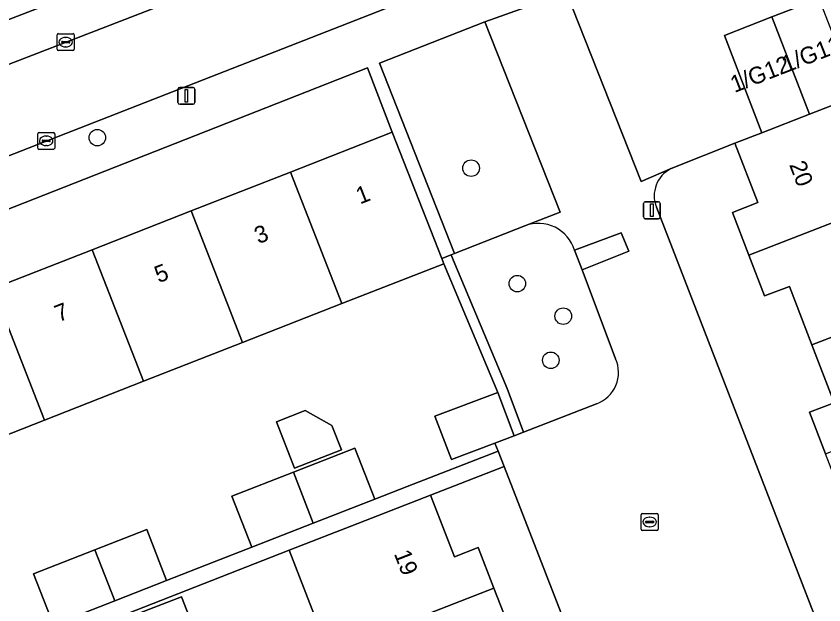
# Model space of a CAD drawing. Extents: x 159680 to 160786, y 387323 to 388340.
# Drawn here: x 160160.13 to 160207.9, y 387603.88 to 387638.69 of the extents above; entities that cross this region are included whole.
import ezdxf

# ---------------------------------------------------------------- set-up
doc = ezdxf.new("R2010")
doc.units = 0
for name, color, linetype in [('IMGEO_Boom', 7, 'Continuous'), ('IMGEO_Erf', 7, 'Continuous'), ('IMGEO_Groenvoorziening', 7, 'Continuous'), ('IMGEO_Haag', 7, 'Continuous'), ('IMGEO_Kolk', 7, 'Continuous'), ('IMGEO_Lichtmast', 7, 'Continuous'), ('IMGEO_Pand', 7, 'Continuous'), ('IMGEO_Pand_nummerreeks', 7, 'Continuous'), ('IMGEO_Parkeervlak_open', 7, 'Continuous'), ('IMGEO_Rijbaan_lokaal_open', 7, 'Continuous'), ('IMGEO_Voetpad_open', 7, 'Continuous')]:
    doc.layers.add(name, color=color, linetype=linetype)

msp = doc.modelspace()

# ---------------------------------------------------------------- linework, layer by layer
at = {"layer": 'IMGEO_Boom'}
for centre in [(160164.927, 387631.509), (160187.037, 387629.702), (160189.771, 387622.874), (160192.488, 387620.95), (160191.75, 387618.34)]:
    msp.add_circle(centre, 0.489, dxfattribs=at)
at = {"layer": 'IMGEO_Erf'}
for points in [[(160133.717, 387617.078), (160135.126, 387613.344), (160141.147, 387615.699), (160147.015, 387617.993), (160152.882, 387620.288), (160158.75, 387622.583), (160164.617, 387624.877), (160170.484, 387627.171), (160176.351, 387629.466), (160182.376, 387631.822), (160180.916, 387635.628)], [(160179.364, 387613.048), (160176.584, 387611.961), (160175.517, 387614.692), (160177.229, 387615.362), (160178.807, 387614.475)], [(160168.505, 387599.787), (160167.142, 387603.278), (160169.908, 387604.358), (160171.271, 387600.866)]]:
    msp.add_lwpolyline(points, close=True, dxfattribs=at)
for points in [[(160216.329, 387595.766), (160215, 387599.184), (160213.521, 387598.61), (160212.588, 387601.074), (160211.65, 387603.553), (160213.099, 387604.113), (160211.764, 387607.509), (160210.423, 387610.923), (160208.954, 387610.356), (160208.007, 387612.811), (160207.059, 387615.266), (160208.52, 387615.83), (160207.199, 387619.254), (160205.866, 387622.709), (160204.401, 387622.144), (160203.467, 387624.565), (160202.492, 387627.09), (160204.002, 387627.673), (160202.645, 387631.187), (160198.867, 387629.676)], [(160197.996, 387627.397), (160220.212, 387570.053), (160225.454, 387572.084), (160224.056, 387575.684), (160222.707, 387575.16), (160221.759, 387577.602), (160220.796, 387580.083), (160222.204, 387580.629), (160220.888, 387584.019), (160219.502, 387587.588), (160217.989, 387587.001), (160217.093, 387589.307), (160216.128, 387591.792), (160217.602, 387592.494), (160216.329, 387595.766)], [(160162.337, 387602.702), (160161.158, 387605.717), (160164.79, 387607.137), (160167.847, 387608.331), (160169.025, 387605.316), (160171.835, 387606.414), (160174.071, 387607.288), (160172.892, 387610.303), (160176.524, 387611.723), (160180.156, 387613.143), (160181.335, 387610.128), (160183.247, 387610.875), (160188.633, 387612.97), (160188.449, 387613.443), (160185.873, 387612.463), (160184.897, 387615.031), (160188.61, 387616.443), (160185.419, 387624.051), (160179.392, 387621.691), (160173.525, 387619.393), (160167.659, 387617.096), (160161.794, 387614.799), (160155.927, 387612.501)], [(160188.988, 387612.056), (160184.633, 387610.362), (160186.048, 387606.718), (160187.452, 387607.263), (160188.385, 387604.86), (160189.345, 387602.39)], [(160211.277, 387554.753), (160188.988, 387612.056)], [(160178.624, 387601.064), (160176.274, 387607.115), (160166.681, 387603.343)]]:
    msp.add_lwpolyline(points, dxfattribs=at)
msp.add_arc((160199.67, 387628.063), 1.802, 116.4751, 201.6926, dxfattribs=at)
at = {"layer": 'IMGEO_Groenvoorziening'}
for points in [[(160190.217, 387626.294), (160186.053, 387624.651), (160185.858, 387624.574), (160185.975, 387624.277), (160189.167, 387616.666), (160190.145, 387614.092), (160194.452, 387615.764)], [(160193.599, 387623.689), (160193.16, 387624.852)], [(160195.583, 387618.433), (160193.599, 387623.689)]]:
    msp.add_lwpolyline(points, dxfattribs=at)
for points in [[(160193.599, 387623.689), (160196.366, 387624.803), (160195.905, 387625.886), (160193.16, 387624.852)], [(160185.858, 387624.574), (160185.3, 387624.354), (160185.419, 387624.051), (160188.61, 387616.443), (160189.586, 387613.875), (160190.145, 387614.092), (160189.167, 387616.666), (160185.975, 387624.277)]]:
    msp.add_lwpolyline(points, close=True, dxfattribs=at)
for centre, radius, start, end in [((160191.012, 387624.192), 2.247, 17.0715, 110.721), ((160193.78, 387617.623), 1.977, 289.8818, 24.1881)]:
    msp.add_arc(centre, radius, start, end, dxfattribs=at)
at = {"layer": 'IMGEO_Haag'}
msp.add_lwpolyline([(160185.858, 387624.574), (160185.3, 387624.354), (160185.419, 387624.051), (160188.61, 387616.443), (160189.586, 387613.875), (160190.145, 387614.092), (160189.167, 387616.666), (160185.975, 387624.277)], close=True, dxfattribs=at)
at = {"layer": 'IMGEO_Kolk'}
for p, q in [((160162.558, 387636.731), (160162.558, 387637.583)), ((160162.633, 387637.657), (160163.485, 387637.657)), ((160163.559, 387637.583), (160163.559, 387636.731)), ((160162.817, 387637.151), (160162.817, 387637.163)), ((160163.255, 387637.114), (160162.857, 387637.114)), ((160162.86, 387637.2), (160163.258, 387637.2)), ((160163.046, 387637.437), (160163.071, 387637.437)), ((160163.301, 387637.163), (160163.301, 387637.151)), ((160163.485, 387636.657), (160162.633, 387636.657)), ((160163.069, 387636.877), (160163.044, 387636.877)), ((160161.479, 387631.816), (160162.331, 387631.816)), ((160161.404, 387630.89), (160161.404, 387631.742)), ((160161.663, 387631.31), (160161.663, 387631.322)), ((160161.706, 387631.359), (160162.104, 387631.359)), ((160161.892, 387631.596), (160161.917, 387631.596)), ((160162.147, 387631.322), (160162.147, 387631.31)), ((160162.405, 387631.742), (160162.405, 387630.89)), ((160162.331, 387630.816), (160161.479, 387630.816)), ((160162.101, 387631.273), (160161.703, 387631.273)), ((160161.915, 387631.036), (160161.89, 387631.036)), ((160197.097, 387608.351), (160197.097, 387609.203)), ((160197.172, 387609.277), (160198.024, 387609.277)), ((160197.585, 387609.057), (160197.61, 387609.057)), ((160198.098, 387609.203), (160198.098, 387608.351)), ((160197.356, 387608.771), (160197.356, 387608.783)), ((160197.794, 387608.734), (160197.396, 387608.734)), ((160197.399, 387608.82), (160197.797, 387608.82)), ((160197.608, 387608.497), (160197.583, 387608.497)), ((160197.84, 387608.783), (160197.84, 387608.771)), ((160198.024, 387608.277), (160197.172, 387608.277))]:
    msp.add_line(p, q, dxfattribs=at)
for points in [[(160162.558, 387636.731), (160162.558, 387637.583)], [(160162.633, 387637.657), (160163.485, 387637.657)], [(160163.559, 387637.583), (160163.559, 387636.731)], [(160163.485, 387636.657), (160162.633, 387636.657)], [(160161.479, 387631.816), (160162.331, 387631.816)], [(160161.404, 387630.89), (160161.404, 387631.742)], [(160162.405, 387631.742), (160162.405, 387630.89)], [(160162.331, 387630.816), (160161.479, 387630.816)], [(160197.097, 387608.351), (160197.097, 387609.203)], [(160197.172, 387609.277), (160198.024, 387609.277)], [(160198.098, 387609.203), (160198.098, 387608.351)], [(160198.024, 387608.277), (160197.172, 387608.277)]]:
    msp.add_lwpolyline(points, dxfattribs=at)
for centre, radius, start, end in [((160162.635, 387637.581), 0.0765, 91.552, 178.448), ((160162.635, 387637.581), 0.0765, 91.552, 178.448), ((160163.483, 387637.581), 0.0765, 1.552, 88.448), ((160163.483, 387637.581), 0.0765, 1.552, 88.448), ((160162.857, 387637.16), 0.0403, 85.8775, 175.7526), ((160162.854, 387637.15), 0.0366, 178.938, 274.7102), ((160163.258, 387637.157), 0.043, 264.8664, 352.4533), ((160163.262, 387637.162), 0.0386, 1.7309, 96.639), ((160162.635, 387636.733), 0.0765, 181.552, 268.448), ((160162.635, 387636.733), 0.0765, 181.552, 268.448), ((160163.483, 387636.733), 0.0765, 271.552, 358.448), ((160163.483, 387636.733), 0.0765, 271.552, 358.448), ((160161.481, 387631.74), 0.0765, 91.552, 178.448), ((160161.481, 387631.74), 0.0765, 91.552, 178.448), ((160162.329, 387631.74), 0.0765, 1.552, 88.448), ((160162.329, 387631.74), 0.0765, 1.552, 88.448), ((160161.703, 387631.319), 0.0403, 85.8775, 175.7526), ((160161.7, 387631.309), 0.0366, 178.938, 274.7102), ((160162.104, 387631.316), 0.043, 264.8664, 352.4533), ((160162.108, 387631.321), 0.0386, 1.7309, 96.639), ((160161.481, 387630.892), 0.0765, 181.552, 268.448), ((160161.481, 387630.892), 0.0765, 181.552, 268.448), ((160162.329, 387630.892), 0.0765, 271.552, 358.448), ((160162.329, 387630.892), 0.0765, 271.552, 358.448), ((160197.174, 387609.201), 0.0765, 91.552, 178.448), ((160197.174, 387609.201), 0.0765, 91.552, 178.448), ((160198.022, 387609.201), 0.0765, 1.552, 88.448), ((160198.022, 387609.201), 0.0765, 1.552, 88.448), ((160197.396, 387608.78), 0.0403, 85.8775, 175.7526), ((160197.393, 387608.77), 0.0366, 178.938, 274.7102), ((160197.797, 387608.777), 0.043, 264.8664, 352.4533), ((160197.801, 387608.782), 0.0386, 1.7309, 96.639), ((160197.174, 387608.353), 0.0765, 181.552, 268.448), ((160197.174, 387608.353), 0.0765, 181.552, 268.448), ((160198.022, 387608.353), 0.0765, 271.552, 358.448), ((160198.022, 387608.353), 0.0765, 271.552, 358.448)]:
    msp.add_arc(centre, radius, start, end, dxfattribs=at)
for centre, major_axis, ratio, start_param, end_param in [((160163.045, 387637.157), (-0.387, 0.002), 0.722429, 4.712389, 7.853982), ((160163.07, 387637.157), (-0.39, 0.002), 0.717154, 1.570796, 4.712389), ((160161.891, 387631.316), (-0.387, 0.002), 0.722429, 4.712389, 7.853982), ((160161.916, 387631.316), (-0.39, 0.002), 0.717154, 1.570796, 4.712389), ((160197.584, 387608.777), (-0.387, 0.002), 0.722429, 4.712389, 7.853982), ((160197.609, 387608.777), (-0.39, 0.002), 0.717154, 1.570796, 4.712389)]:
    msp.add_ellipse(centre, major_axis=major_axis, ratio=ratio, start_param=start_param, end_param=end_param, dxfattribs=at)
at = {"layer": 'IMGEO_Lichtmast'}
for p, q in [((160169.7, 387633.58), (160169.7, 387634.38)), ((160169.7, 387634.38), (160169.7, 387633.58)), ((160169.8, 387634.48), (160170.59, 387634.48)), ((160170.59, 387634.48), (160169.8, 387634.48)), ((160170.69, 387634.38), (160170.69, 387633.58)), ((160170.69, 387633.58), (160170.69, 387634.38)), ((160170.59, 387633.48), (160169.8, 387633.48)), ((160169.8, 387633.48), (160170.59, 387633.48)), ((160197.238, 387626.815), (160197.238, 387627.615)), ((160197.238, 387627.615), (160197.238, 387626.815)), ((160197.338, 387627.715), (160198.128, 387627.715)), ((160198.128, 387627.715), (160197.338, 387627.715)), ((160198.228, 387627.615), (160198.228, 387626.815)), ((160198.228, 387626.815), (160198.228, 387627.615)), ((160198.128, 387626.715), (160197.338, 387626.715)), ((160197.338, 387626.715), (160198.128, 387626.715))]:
    msp.add_line(p, q, dxfattribs=at)
for points in [[(160170.12, 387634.355), (160170.27, 387634.355), (160170.27, 387633.605), (160170.12, 387633.605), (160170.12, 387634.355)], [(160197.658, 387627.59), (160197.808, 387627.59), (160197.808, 387626.84), (160197.658, 387626.84), (160197.658, 387627.59)]]:
    msp.add_lwpolyline(points, dxfattribs=at)
for centre, start, end in [((160169.8, 387634.38), 90, 180), ((160169.8, 387634.38), 90, 180), ((160170.59, 387634.38), 0, 90), ((160170.59, 387634.38), 360, 90), ((160169.8, 387633.58), 180, 270), ((160169.8, 387633.58), 180, 270), ((160170.59, 387633.58), 270, 0), ((160170.59, 387633.58), 270, 0), ((160197.338, 387627.615), 90, 180), ((160197.338, 387627.615), 90, 180), ((160198.128, 387627.615), 0, 90), ((160198.128, 387627.615), 360, 90), ((160197.338, 387626.815), 180, 270), ((160197.338, 387626.815), 180, 270), ((160198.128, 387626.815), 270, 0), ((160198.128, 387626.815), 270, 0)]:
    msp.add_arc(centre, 0.1, start, end, dxfattribs=at)
at = {"layer": 'IMGEO_Pand'}
for points in [[(160204.827, 387638.644), (160207.059, 387632.891), (160209.86, 387633.972), (160207.626, 387639.73)], [(160204.228, 387631.798), (160207.059, 387632.891), (160204.827, 387638.644), (160202.027, 387637.558)], [(160210.82, 387634.343), (160209.86, 387633.972), (160207.059, 387632.891), (160204.228, 387631.798), (160202.645, 387631.187), (160204.002, 387627.673), (160202.492, 387627.09), (160203.467, 387624.565), (160212.195, 387627.941), (160211.243, 387630.4), (160212.203, 387630.772)], [(160179.392, 387621.691), (160185.419, 387624.051), (160185.3, 387624.354), (160182.376, 387631.822), (160176.351, 387629.466)], [(160176.351, 387629.466), (160170.484, 387627.171), (160173.525, 387619.393), (160179.392, 387621.691)], [(160212.195, 387627.941), (160203.467, 387624.565), (160204.401, 387622.144), (160205.866, 387622.709), (160207.199, 387619.254), (160215.429, 387622.436), (160214.1, 387625.871), (160213.14, 387625.499), (160213.043, 387625.751), (160212.858, 387626.229)], [(160167.659, 387617.096), (160173.525, 387619.393), (160170.484, 387627.171), (160164.617, 387624.877)], [(160164.617, 387624.877), (160158.75, 387622.583), (160161.794, 387614.799), (160167.659, 387617.096)], [(160155.927, 387612.501), (160161.794, 387614.799), (160158.75, 387622.583), (160152.882, 387620.288)], [(160215.429, 387622.436), (160207.199, 387619.254), (160208.52, 387615.83), (160207.059, 387615.266), (160208.007, 387612.811), (160216.745, 387616.19), (160215.879, 387618.427), (160215.803, 387618.622), (160216.762, 387618.993)], [(160189.586, 387613.875), (160188.61, 387616.443), (160184.897, 387615.031), (160185.873, 387612.463), (160188.449, 387613.443)], [(160179.364, 387613.048), (160178.807, 387614.475), (160177.229, 387615.362), (160175.517, 387614.692), (160176.584, 387611.961)], [(160176.524, 387611.723), (160177.703, 387608.708), (160181.335, 387610.128), (160180.156, 387613.143)], [(160176.524, 387611.723), (160172.892, 387610.303), (160174.071, 387607.288), (160177.703, 387608.708)], [(160188.385, 387604.86), (160187.452, 387607.263), (160186.048, 387606.718), (160184.633, 387610.362), (160179.973, 387608.552), (160176.274, 387607.115), (160178.624, 387601.064)], [(160164.79, 387607.137), (160165.969, 387604.122), (160169.025, 387605.316), (160167.847, 387608.331)], [(160164.79, 387607.137), (160161.158, 387605.717), (160162.337, 387602.702), (160165.969, 387604.122)], [(160189.28, 387598.448), (160187.958, 387601.852), (160189.345, 387602.39), (160188.385, 387604.86), (160178.624, 387601.064), (160180.906, 387595.19)], [(160169.908, 387604.358), (160167.142, 387603.278), (160168.505, 387599.787), (160171.271, 387600.866)]]:
    msp.add_lwpolyline(points, close=True, dxfattribs=at)
at = {"layer": 'IMGEO_Parkeervlak_open'}
for points in [[(160210.973, 387658.364), (160203.991, 387655.625), (160155.591, 387636.914), (160103.815, 387616.643)], [(160101.294, 387613.006), (160156.486, 387634.615), (160204.886, 387653.326), (160214.931, 387657.325)]]:
    msp.add_lwpolyline(points, dxfattribs=at)
for points in [[(160228.688, 387647.9), (160231.504, 387648.993), (160234.32, 387650.085), (160237.135, 387651.177), (160234.992, 387656.689), (160192.675, 387640.096), (160197.089, 387628.914), (160198.867, 387629.676), (160202.645, 387631.187), (160204.228, 387631.798), (160202.027, 387637.558), (160204.827, 387638.644), (160207.626, 387639.73), (160210.426, 387640.816), (160213.226, 387641.903), (160216.025, 387642.989), (160218.825, 387644.075), (160220.101, 387644.569), (160220.242, 387644.624), (160223.058, 387645.716), (160225.873, 387646.808)], [(160192.298, 387627.096), (160187.854, 387638.36), (160181.614, 387635.903), (160186.053, 387624.651), (160190.217, 387626.294)]]:
    msp.add_lwpolyline(points, close=True, dxfattribs=at)
at = {"layer": 'IMGEO_Rijbaan_lokaal_open'}
for points in [[(160186.627, 387640.98), (160190.898, 387642.649), (160191.872, 387643.028), (160198.813, 387645.729), (160215.815, 387652.344), (160216.969, 387652.793), (160234.315, 387659.622), (160234.917, 387659.859), (160239.576, 387661.665), (160239.911, 387661.795), (160240.137, 387661.885), (160238.288, 387666.596), (160237.289, 387666.167), (160234.152, 387664.978), (160219.832, 387659.26), (160215.649, 387657.619), (160215.343, 387657.428), (160215.107, 387657.369), (160214.931, 387657.325), (160204.886, 387653.326), (160156.486, 387634.615), (160101.294, 387613.006), (160079.639, 387604.528)], [(160077.784, 387598.503), (160079.135, 387599.03), (160096.713, 387605.88), (160097.873, 387606.332), (160114.407, 387612.775), (160120.1, 387614.994), (160125.563, 387617.123), (160134.686, 387620.678), (160186.627, 387640.98)], [(160198.867, 387629.676), (160197.089, 387628.914), (160192.675, 387640.096), (160187.854, 387638.36), (160192.298, 387627.096), (160190.217, 387626.294)], [(160214.817, 387566.257), (160218.375, 387567.57), (160218.321, 387567.708), (160220.751, 387568.661), (160220.212, 387570.053), (160197.996, 387627.397)], [(160193.16, 387624.852), (160195.905, 387625.886), (160196.366, 387624.803), (160193.599, 387623.689), (160195.583, 387618.433)], [(160194.452, 387615.764), (160190.145, 387614.092), (160189.586, 387613.875), (160188.449, 387613.443), (160188.633, 387612.97), (160188.988, 387612.056), (160211.277, 387554.753), (160216.374, 387541.845), (160221.377, 387543.755), (160216.379, 387556.175), (160213.509, 387563.306)]]:
    msp.add_lwpolyline(points, dxfattribs=at)
for centre, radius, start, end in [((160199.67, 387628.063), 1.802, 116.4751, 201.6926), ((160191.012, 387624.192), 2.247, 17.0715, 110.721), ((160193.78, 387617.623), 1.977, 289.8818, 24.1881)]:
    msp.add_arc(centre, radius, start, end, dxfattribs=at)
at = {"layer": 'IMGEO_Voetpad_open'}
for points in [[(160103.815, 387616.643), (160155.591, 387636.914), (160203.991, 387655.625), (160210.973, 387658.364)], [(160180.916, 387635.628), (160182.376, 387631.822), (160185.3, 387624.354), (160185.858, 387624.574), (160186.053, 387624.651), (160181.614, 387635.903), (160187.854, 387638.36), (160192.675, 387640.096), (160234.992, 387656.689)], [(160216.141, 387651.505), (160199.139, 387644.89), (160198.813, 387645.729), (160191.872, 387643.028), (160192.199, 387642.19), (160186.954, 387640.142), (160186.627, 387640.98), (160134.686, 387620.678), (160125.563, 387617.123), (160125.886, 387616.283), (160120.423, 387614.154), (160120.1, 387614.994), (160114.407, 387612.775), (160114.73, 387611.935), (160098.196, 387605.492), (160097.873, 387606.332), (160096.713, 387605.88), (160097.036, 387605.04), (160079.892, 387598.359), (160079.458, 387598.19), (160079.135, 387599.03), (160077.784, 387598.503)], [(160079.567, 387589.77), (160082.623, 387590.885), (160082.745, 387590.933), (160080.6, 387596.491), (160094.971, 387602.03), (160121.589, 387612.364), (160126.718, 387614.332), (160132.833, 387616.731), (160133.717, 387617.078), (160180.916, 387635.628)], [(160166.681, 387603.343), (160176.274, 387607.115), (160179.973, 387608.552), (160184.633, 387610.362), (160188.988, 387612.056), (160188.633, 387612.97), (160183.247, 387610.875), (160181.335, 387610.128), (160177.703, 387608.708), (160174.071, 387607.288), (160171.835, 387606.414), (160169.025, 387605.316), (160165.969, 387604.122), (160162.337, 387602.702)]]:
    msp.add_lwpolyline(points, dxfattribs=at)

# ---------------------------------------------------------------- texts
at = {"layer": 'IMGEO_Pand_nummerreeks'}
for s, rotation, p in [('1/G11', 21.3012, (160205.656, 387635.331)), ('1/G12', 21.3012, (160202.615, 387634.146)), ('20', 291.1018, (160205.84, 387629.907)), ('1', 21.3589, (160180.467, 387627.553)), ('3', 21.3589, (160174.455, 387625.203)), ('5', 21.3589, (160168.549, 387622.893)), ('7', 21.3589, (160162.642, 387620.583)), ('19', 291.2855, (160182.46, 387606.904))]:
    msp.add_text(s, height=1, rotation=rotation, dxfattribs=at).set_placement(p)

doc.saveas('drawing.dxf')
